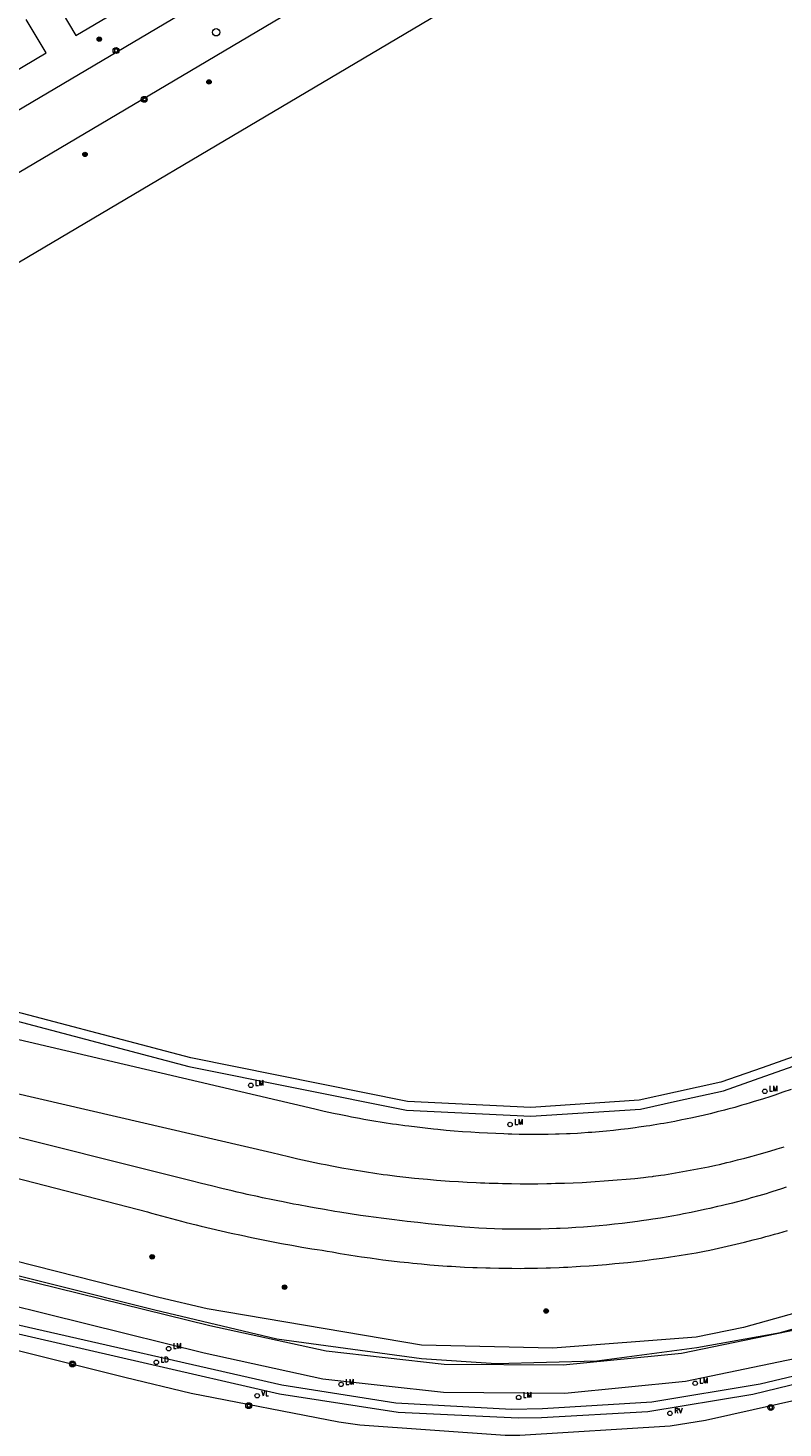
# Model space of a CAD drawing. Header units: metres. Extents: x 138165 to 154469, y 480134 to 494189.
# Tile 732 of 1056: x 145252 to 145337, y 489329 to 489487. Entities that reach past the tile are written whole.
import ezdxf

# ---------------------------------------------------------------- set-up
doc = ezdxf.new("R2010")
doc.units = ezdxf.units.M
doc.header["$LTSCALE"] = 0.001
doc.header["$MEASUREMENT"] = 0
for name, color, linetype, lineweight in [('Level 5', 7, 'Continuous', 0), ('TOP-L-topo objecten punt', 7, 'Continuous', 0), ('TOP-L-topo objecten vlak', 7, 'Continuous', 0)]:
    doc.layers.add(name, color=color, linetype=linetype, lineweight=lineweight)
doc.styles.add('Style-STANDARD', font='STANDARD.shx')

# ---------------------------------------------------------------- blocks, each defined once
blk = doc.blocks.new('24')
at = {"layer": 'TOP-L-topo objecten punt', "color": 7, "linetype": 'Continuous', "lineweight": 0}
for radius in [0.025, 0.0182, 0.0115, 0.005]:
    blk.add_circle((0, 0), radius, dxfattribs=at)
blk = doc.blocks.new('*U13')
at = {"layer": 'Level 5', "color": 7, "linetype": 'Continuous', "lineweight": 0}
blk.add_circle((0, 0), 0.0415, dxfattribs=at)
blk = doc.blocks.new('150')
at = {"layer": 'Level 5', "color": 7, "linetype": 'Continuous', "lineweight": 0}
blk.add_blockref('*U13', (0, 0), dxfattribs=at)
blk = doc.blocks.new('39')
at = {"layer": 'TOP-L-topo objecten punt', "color": 7, "linetype": 'Continuous', "lineweight": 0}
for p, q in [((0.0175, 0.0175), (-0.0175, 0.0175)), ((-0.0175, 0.0175), (-0.0175, -0.0175)), ((0.0175, 0.0175), (0.0175, -0.0175)), ((0.0175, -0.0175), (-0.0175, -0.0175))]:
    blk.add_line(p, q, dxfattribs=at)
blk.add_circle((0, 0), 0.0332, dxfattribs=at)
blk = doc.blocks.new('121')
at = {"layer": 'TOP-L-topo objecten punt', "color": 7, "linetype": 'Continuous', "lineweight": 0}
blk.add_circle((0, 0), 0.025, dxfattribs=at)
at = {"layer": 'TOP-L-topo objecten punt', "color": 7, "linetype": 'Continuous', "lineweight": 0, "style": 'Style-STANDARD'}
blk.add_text('LD', height=0.06, dxfattribs=at).set_placement((0.0483, 0))
blk = doc.blocks.new('16')
at = {"layer": 'TOP-L-topo objecten punt', "color": 7, "linetype": 'Continuous', "lineweight": 0}
blk.add_circle((0, 0), 0.025, dxfattribs=at)
at = {"layer": 'TOP-L-topo objecten punt', "color": 7, "linetype": 'Continuous', "lineweight": 0, "style": 'Style-STANDARD'}
blk.add_text('LM', height=0.06, dxfattribs=at).set_placement((0.0483, 0))
blk = doc.blocks.new('15')
at = {"layer": 'TOP-L-topo objecten punt', "color": 7, "linetype": 'Continuous', "lineweight": 0}
blk.add_circle((0, 0), 0.025, dxfattribs=at)
at = {"layer": 'TOP-L-topo objecten punt', "color": 7, "linetype": 'Continuous', "lineweight": 0, "style": 'Style-STANDARD'}
blk.add_text('VL', height=0.06, dxfattribs=at).set_placement((0.0483, 0))
blk = doc.blocks.new('126')
at = {"layer": 'TOP-L-topo objecten punt', "color": 7, "linetype": 'Continuous', "lineweight": 0}
blk.add_circle((0, 0), 0.025, dxfattribs=at)
at = {"layer": 'TOP-L-topo objecten punt', "color": 7, "linetype": 'Continuous', "lineweight": 0, "style": 'Style-STANDARD'}
blk.add_text('RV', height=0.06, dxfattribs=at).set_placement((0.0483, 0))

msp = doc.modelspace()

# ---------------------------------------------------------------- linework, layer by layer
at = {"layer": 'TOP-L-topo objecten vlak', "flags": 128}
for points in [[(145201.1, 489440.92), (145327.03, 489515.5)], [(145303.5, 489508.53), (145212.27, 489454.56), (145212.09, 489454.46), (145211.9, 489454.35), (145211.72, 489454.26), (145211.53, 489454.18), (145211.33, 489454.1), (145211.14, 489454.02), (145210.94, 489453.96), (145210.74, 489453.9), (145210.54, 489453.85), (145210.33, 489453.8), (145210.12, 489453.77), (145209.92, 489453.74), (145209.71, 489453.71), (145209.5, 489453.7), (145209.29, 489453.69)], [(145394.1, 489398.29), (145329.74, 489506.93), (145206.85, 489434.16)], [(145255.34, 489489.74), (145257.62, 489485.95), (145279.26, 489498.78)], [(145229.7, 489475.18), (145229.76, 489475.2), (145229.82, 489475.22), (145229.88, 489475.22), (145229.94, 489475.22), (145230, 489475.22), (145230.05, 489475.21), (145230.11, 489475.19), (145230.17, 489475.17), (145230.22, 489475.14), (145230.27, 489475.1), (145230.31, 489475.06), (145230.35, 489475.02), (145230.39, 489474.97), (145232.65, 489471.18), (145254.26, 489483.99), (145252.02, 489487.77)], [(145205.96, 489433.69), (145223.12, 489404.49), (145238.17, 489378.7), (145245.72, 489376.26), (145270.33, 489369.77), (145294.84, 489364.84), (145308.86, 489364.17), (145321.21, 489364.98), (145325.38, 489365.9), (145330.56, 489367.04), (145335.25, 489368.69), (145341.72, 489370.97), (145344.23, 489371.85), (145352.86, 489376.7), (145357.79, 489379.47), (145361.43, 489381.52), (145373.72, 489389.32)], [(145373.72, 489389.32), (145373.15, 489390.14), (145360.92, 489382.38), (145357.3, 489380.34), (145352.37, 489377.58), (145343.82, 489372.77), (145341.39, 489371.91), (145334.92, 489369.63), (145330.29, 489368), (145325.16, 489366.87), (145321.07, 489365.97), (145308.86, 489365.17), (145294.96, 489365.83), (145270.55, 489370.74), (145246, 489377.22), (145238.84, 489379.53), (145223.99, 489404.99), (145206.85, 489434.16)], [(145408.02, 489375.15), (145373.93, 489355.1), (145364.01, 489349.56), (145351.73, 489344.19), (145338.96, 489340.13), (145325.84, 489337.43), (145312.51, 489336.12), (145299.11, 489336.2), (145285.79, 489337.69), (145272.7, 489340.56), (145225.97, 489352.03), (145215.82, 489354.71)], [(145416.62, 489376.48), (145375.44, 489352.36), (145365.24, 489346.66), (145352.72, 489341.18), (145339.68, 489337.04), (145326.29, 489334.28), (145312.68, 489332.94), (145299.01, 489333.03), (145285.42, 489334.54), (145272.06, 489337.47), (145218.69, 489350.71)], [(145338.19, 489367.19), (145337.27, 489366.87), (145336.35, 489366.56), (145335.89, 489366.41), (145334.96, 489366.11), (145334.03, 489365.82), (145333.57, 489365.67), (145333.1, 489365.53), (145332.65, 489365.4), (145331.86, 489365.17), (145331.07, 489364.96), (145330.67, 489364.85), (145329.88, 489364.65), (145329.48, 489364.55), (145329.08, 489364.45), (145328.29, 489364.27), (145327.89, 489364.17), (145327.09, 489364), (145326.29, 489363.83), (145325.88, 489363.75), (145325.08, 489363.59), (145324.68, 489363.51), (145323.87, 489363.37), (145323.47, 489363.3), (145322.66, 489363.16), (145322.26, 489363.1), (145321.85, 489363.04), (145321.04, 489362.92), (145320.63, 489362.86), (145319.82, 489362.76), (145319.01, 489362.66), (145318.19, 489362.57), (145317.38, 489362.49), (145316.97, 489362.45), (145316.15, 489362.38), (145315.74, 489362.35), (145315.34, 489362.32), (145314.52, 489362.26), (145314.11, 489362.24), (145313.29, 489362.2), (145312.88, 489362.18), (145312.06, 489362.15), (145311.65, 489362.14), (145310.83, 489362.12), (145310.43, 489362.11), (145309.61, 489362.11), (145309.2, 489362.11), (145308.79, 489362.11), (145307.97, 489362.12), (145307.56, 489362.13), (145306.74, 489362.15), (145306.33, 489362.16), (145305.84, 489362.18), (145304.91, 489362.21), (145303.97, 489362.25), (145303.04, 489362.3), (145302.11, 489362.36), (145301.17, 489362.42), (145300.24, 489362.49), (145299.31, 489362.58), (145298.38, 489362.66), (145297.91, 489362.71), (145296.98, 489362.81), (145296.05, 489362.92), (145295.12, 489363.04), (145294.66, 489363.1), (145293.73, 489363.23), (145293.27, 489363.29), (145292.34, 489363.44), (145291.88, 489363.51), (145291.42, 489363.58), (145290.96, 489363.66), (145290.04, 489363.82), (145289.58, 489363.91), (145288.66, 489364.08), (145288.2, 489364.17), (145287.28, 489364.35), (145286.82, 489364.45), (145285.91, 489364.64), (145285.45, 489364.74), (145284.54, 489364.95), (145237.35, 489376.02)], [(145232.82, 489370.95), (145279.67, 489360.09), (145280.64, 489359.85), (145281.56, 489359.63), (145282.48, 489359.41), (145282.94, 489359.31), (145283.86, 489359.1), (145284.33, 489359), (145285.25, 489358.81), (145285.72, 489358.72), (145286.64, 489358.54), (145287.57, 489358.37), (145288.5, 489358.2), (145288.97, 489358.12), (145289.9, 489357.97), (145290.37, 489357.9), (145291.3, 489357.76), (145292.24, 489357.62), (145292.71, 489357.56), (145293.78, 489357.43), (145294.77, 489357.31), (145295.76, 489357.21), (145296.25, 489357.16), (145297.24, 489357.07), (145298.23, 489356.98), (145299.23, 489356.9), (145299.72, 489356.87), (145300.71, 489356.8), (145301.21, 489356.77), (145301.71, 489356.74), (145302.7, 489356.7), (145303.2, 489356.67), (145303.7, 489356.65), (145304.19, 489356.64), (145305.19, 489356.61), (145305.68, 489356.59), (145306.68, 489356.58), (145307.67, 489356.57), (145308.67, 489356.57), (145309.17, 489356.57), (145309.66, 489356.57), (145310.66, 489356.59), (145311.16, 489356.6), (145311.65, 489356.61), (145312.65, 489356.64), (145313.64, 489356.68), (145314.64, 489356.72), (145315.13, 489356.75), (145315.63, 489356.78), (145316.13, 489356.81), (145317.12, 489356.88), (145318.11, 489356.95), (145318.61, 489356.99), (145319.6, 489357.08), (145320.59, 489357.17), (145321.58, 489357.27), (145322.07, 489357.33), (145322.57, 489357.38), (145322.69, 489357.4), (145323.52, 489357.52), (145323.93, 489357.58), (145324.77, 489357.71), (145325.18, 489357.78), (145325.59, 489357.85), (145326.42, 489358), (145327.24, 489358.15), (145328.07, 489358.31), (145328.48, 489358.4), (145328.89, 489358.48), (145329.71, 489358.66), (145330.12, 489358.75), (145330.94, 489358.94), (145331.35, 489359.04), (145332.16, 489359.24), (145332.98, 489359.45), (145333.38, 489359.55), (145333.79, 489359.66), (145334.6, 489359.89), (145335, 489360), (145335.4, 489360.12), (145335.81, 489360.24), (145336.61, 489360.48), (145337.41, 489360.73)], [(145337.64, 489356.17), (145337.1, 489355.99), (145336.02, 489355.64), (145335.8, 489355.57), (145335.39, 489355.44), (145334.55, 489355.2), (145333.71, 489354.96), (145333.29, 489354.84), (145332.87, 489354.73), (145332.02, 489354.5), (145331.6, 489354.39), (145330.75, 489354.18), (145330.33, 489354.08), (145329.9, 489353.98), (145329.05, 489353.78), (145328.62, 489353.69), (145327.77, 489353.5), (145326.92, 489353.32), (145326.06, 489353.16), (145325.63, 489353.07), (145324.77, 489352.92), (145324.34, 489352.84), (145323.48, 489352.7), (145322.62, 489352.56), (145322.18, 489352.49), (145321.32, 489352.37), (145320.89, 489352.31), (145320.02, 489352.19), (145319.15, 489352.09), (145318.29, 489351.99), (145317.42, 489351.9), (145316.55, 489351.82), (145316.11, 489351.78), (145315.24, 489351.71), (145314.81, 489351.68), (145313.93, 489351.62), (145313.5, 489351.59), (145313.06, 489351.57), (145312.19, 489351.53), (145311.76, 489351.51), (145310.88, 489351.48), (145310.01, 489351.46), (145309.14, 489351.44), (145308.26, 489351.43), (145307.83, 489351.43), (145306.95, 489351.44), (145306.08, 489351.45), (145305.64, 489351.46), (145304.77, 489351.49), (145303.89, 489351.52), (145303.02, 489351.57), (145302, 489351.64), (145301.41, 489351.68), (145300.24, 489351.78), (145299.65, 489351.83), (145298.47, 489351.94), (145297.3, 489352.05), (145296.12, 489352.18), (145294.95, 489352.31), (145294.37, 489352.38), (145293.19, 489352.52), (145292.02, 489352.67), (145291.44, 489352.75), (145290.27, 489352.91), (145289.69, 489353), (145288.52, 489353.17), (145287.35, 489353.36), (145286.77, 489353.45), (145285.61, 489353.65), (145284.44, 489353.85), (145283.86, 489353.95), (145282.7, 489354.17), (145282.12, 489354.28), (145280.96, 489354.51), (145280.38, 489354.62), (145279.81, 489354.74), (145278.65, 489354.98), (145278.07, 489355.11), (145276.92, 489355.36), (145276.35, 489355.49), (145275.77, 489355.62), (145275.2, 489355.76), (145274.05, 489356.03), (145272.9, 489356.31), (145271.76, 489356.6), (145270.61, 489356.9), (145222.4, 489368.96)], [(145230.14, 489344.99), (145230.51, 489346.03), (145250.14, 489340.88), (145280.8, 489333.91), (145293.67, 489331.86), (145306.69, 489331.17), (145310.19, 489331.22), (145322.51, 489331.97), (145334.69, 489334.01), (145339.28, 489335.12), (145353.44, 489339.69), (145367.05, 489345.72), (145367.41, 489345.9), (145386.96, 489356.63), (145406.44, 489368.25), (145407, 489367.42)], [(145407, 489367.42), (145387.51, 489355.89), (145367.75, 489345.04), (145354.86, 489339.3), (145339.45, 489334.17), (145333.89, 489332.81), (145322.06, 489330.87), (145310.08, 489330.18), (145307.45, 489330.14), (145293.92, 489330.79), (145280.54, 489332.85), (145249.83, 489339.92), (145230.14, 489344.99)], [(145219.54, 489345.62), (145237.37, 489341.18), (145263.14, 489334.78), (145270.58, 489332.98), (145287.22, 489329.72), (145289.6, 489329.41), (145305.98, 489328.23), (145307.62, 489328.24), (145324.55, 489329.29), (145328.56, 489329.92), (145344.99, 489333.6), (145349.36, 489335.08), (145363.97, 489341.15), (145374.7, 489346.66), (145390.69, 489355.8), (145407.41, 489365.66)], [(145221.53, 489364.77), (145265.67, 489353.39), (145266.14, 489353.26), (145267.25, 489352.95), (145268.37, 489352.65), (145269.49, 489352.35), (145270.05, 489352.21), (145271.17, 489351.93), (145271.74, 489351.79), (145272.86, 489351.52), (145273.99, 489351.26), (145275.12, 489351), (145276.25, 489350.75), (145277.38, 489350.51), (145278.52, 489350.28), (145279.65, 489350.06), (145280.22, 489349.95), (145280.79, 489349.84), (145281.93, 489349.63), (145283.07, 489349.43), (145284.21, 489349.24), (145284.78, 489349.15), (145285.36, 489349.06), (145285.93, 489348.97), (145286.5, 489348.88), (145287.39, 489348.72), (145287.87, 489348.64), (145288.35, 489348.56), (145289.31, 489348.41), (145289.79, 489348.34), (145290.75, 489348.2), (145291.71, 489348.07), (145292.19, 489348), (145293.15, 489347.88), (145294.12, 489347.77), (145295.08, 489347.67), (145295.57, 489347.62), (145296.53, 489347.53), (145297.5, 489347.44), (145298.47, 489347.36), (145299.44, 489347.29), (145299.92, 489347.26)], [(145344.65, 489343.65), (145332.84, 489340.35), (145327.51, 489339.29), (145311.34, 489338.05), (145296.56, 489338.39), (145272.41, 489342.45), (145266.94, 489343.73), (145232.01, 489352.62), (145231.56, 489351.09), (145266.5, 489342.36), (145280.24, 489339.1)], [(145299.92, 489347.26), (145300.89, 489347.21), (145301.38, 489347.18), (145302.35, 489347.14), (145302.83, 489347.12), (145303.8, 489347.09), (145304.29, 489347.07), (145305.26, 489347.05), (145306.23, 489347.04), (145306.71, 489347.04), (145307.68, 489347.03), (145308.17, 489347.04), (145309.14, 489347.05), (145309.63, 489347.06), (145310.6, 489347.08), (145311.08, 489347.1), (145312.05, 489347.13), (145312.54, 489347.15), (145313.02, 489347.17), (145313.99, 489347.23), (145314.48, 489347.26), (145315.45, 489347.32), (145315.93, 489347.35), (145316.9, 489347.43), (145317.38, 489347.47), (145318.35, 489347.56), (145319.32, 489347.65), (145319.8, 489347.7), (145320.76, 489347.81), (145321.73, 489347.92), (145322.69, 489348.05), (145323.65, 489348.18), (145324.61, 489348.32), (145325.57, 489348.46), (145326.53, 489348.62), (145327.01, 489348.7), (145327.49, 489348.78), (145328.45, 489348.95), (145329.04, 489349.08), (145329.53, 489349.18), (145330.51, 489349.4), (145331, 489349.52), (145331.97, 489349.75), (145332.94, 489349.98), (145333.91, 489350.23), (145334.4, 489350.35), (145334.88, 489350.48), (145335.36, 489350.61), (145335.85, 489350.74), (145336.33, 489350.88), (145336.81, 489351.01), (145337.77, 489351.29)], [(145280.24, 489339.1), (145296.53, 489336.87), (145304.97, 489336.32), (145316.32, 489336.61), (145327.57, 489338.09), (145337, 489339.81), (145347.02, 489342.71)]]:
    msp.add_lwpolyline(points, dxfattribs=at)

# ---------------------------------------------------------------- block references
at = {"layer": 'TOP-L-topo objecten punt', "xscale": 10, "yscale": 10, "zscale": 10}
for name, p in [('24', (145260.24, 489485.55)), ('150', (145273.42, 489486.32)), ('39', (145262.13, 489484.26)), ('24', (145272.61, 489480.73)), ('39', (145265.31, 489478.77)), ('24', (145258.63, 489472.56)), ('16', (145277.32, 489367.65)), ('16', (145335.23, 489366.98)), ('16', (145306.53, 489363.24)), ('24', (145266.2, 489348.33)), ('24', (145281.12, 489344.91)), ('24', (145310.59, 489342.22)), ('16', (145268.06, 489337.98)), ('39', (145257.22, 489336.25)), ('121', (145266.67, 489336.44)), ('16', (145287.49, 489333.95)), ('16', (145327.38, 489334.08)), ('15', (145278.03, 489332.67)), ('16', (145307.5, 489332.48)), ('39', (145277.07, 489331.55)), ('126', (145324.54, 489330.69)), ('39', (145335.9, 489331.34))]:
    msp.add_blockref(name, p, dxfattribs=at)

doc.saveas('drawing.dxf')
